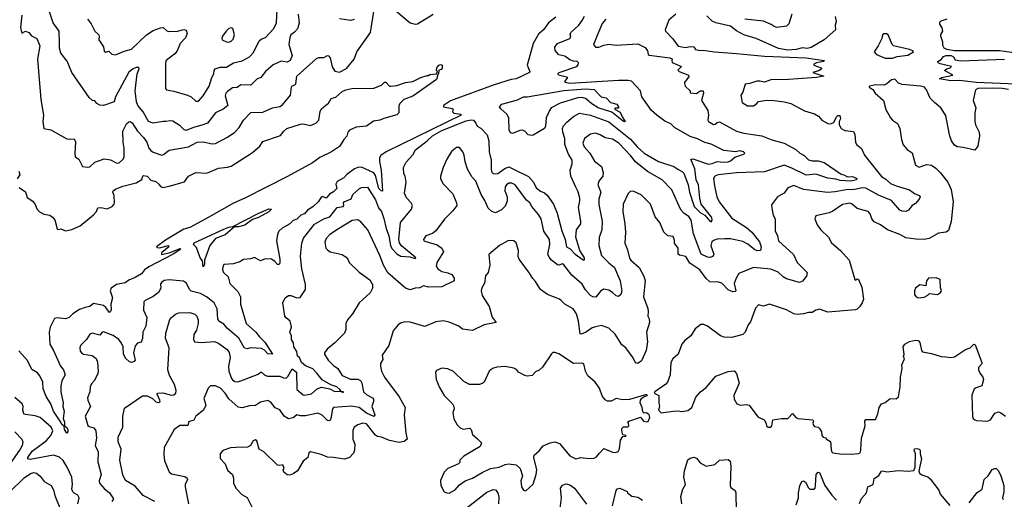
# Model space of a CAD drawing. Extents: x 1552033 to 1694788, y 811965 to 917215.
# Tile 415 of 632: x 1658058 to 1666143, y 844662 to 848599. Entities that reach past the tile are written whole.
import ezdxf

# ---------------------------------------------------------------- set-up
doc = ezdxf.new("R2010")
doc.units = 0

msp = doc.modelspace()

# ---------------------------------------------------------------- linework, layer by layer
at = {"layer": '0CON20XD'}
for points in [[(1658076.2, 848636.2), (1658064.5, 848534.5), (1658075, 848490), (1658105, 848504.2), (1658134.2, 848495), (1658155, 848466), (1658198.8, 848445), (1658222.5, 848385), (1658203.3, 848275), (1658231.2, 847945), (1658252.9, 847815), (1658249.4, 847765), (1658255, 847707.5), (1658315, 847694), (1658445, 847622), (1658465, 847617.5), (1658505, 847622.5), (1658516, 847596), (1658510.4, 847505), (1658514.3, 847474.3), (1658545, 847453.3), (1658574.4, 847394.4), (1658615, 847388), (1658635, 847392), (1658675, 847430), (1658753, 847457), (1658805, 847449.2), (1658855, 847422), (1658875, 847425.8), (1658906.7, 847453.3), (1658915.4, 847475), (1658915.9, 847545), (1658906.6, 847595), (1658904, 847685), (1658935.5, 847744.5), (1658955, 847762), (1658965, 847763.8), (1658982.7, 847752.7), (1659024.5, 847685), (1659075, 847633.3), (1659102.1, 847595), (1659119.6, 847545), (1659135, 847525.5), (1659155, 847511.1), (1659225, 847488.6), (1659238, 847492), (1659285, 847527.8), (1659445, 847556.2), (1659515, 847595.4), (1659566.9, 847596.9), (1659635, 847580), (1659665, 847584.3), (1659765, 847635.7), (1659826, 847675), (1659859.2, 847715), (1659896, 847774), (1659955, 847838.9), (1660055, 847839.2), (1660135, 847875.8), (1660195, 847885.6), (1660215, 847899.4), (1660281.3, 847978.7), (1660288.9, 848045), (1660295, 848056), (1660316.5, 848063.5), (1660326.3, 848073.7), (1660334.6, 848135), (1660495, 848280.5), (1660515, 848288.1), (1660555, 848288.8), (1660585, 848306.7), (1660595, 848303.8), (1660607.1, 848285), (1660623.6, 848213.6), (1660645, 848177.5), (1660685, 848170), (1660740.3, 848199.7), (1660804, 848275), (1660826.7, 848335), (1660940, 848495), (1660967.1, 848667.1)], [(1660345.8, 848645), (1660353.8, 848575), (1660338.9, 848525), (1660315, 848497.5), (1660285, 848476.2), (1660275, 848452.5), (1660268.1, 848395), (1660296.7, 848306.7), (1660277.8, 848265), (1660255, 848252.1), (1660205, 848259.5), (1660140, 848230), (1660076.7, 848173.3), (1660038.6, 848125), (1660005, 848110), (1659955, 848062.5), (1659875, 848065.5), (1659845, 848043.8), (1659805, 848040.6), (1659765, 848011.1), (1659750.4, 847995), (1659746.2, 847975), (1659768.1, 847895), (1659728.1, 847865), (1659665, 847834.4), (1659599.2, 847750.8), (1659555, 847732.5), (1659484.2, 847715.8), (1659425, 847690.5), (1659405, 847696.9), (1659375, 847729.4), (1659315, 847765.7), (1659295, 847770), (1659257.5, 847762.5), (1659235, 847764.4), (1659155, 847750.5), (1659116, 847765), (1659072.1, 847842.1), (1659028.9, 847895), (1659018.2, 847925), (1659005.4, 848014.6), (1659022.5, 848155), (1659038.8, 848195), (1659036.2, 848206.2), (1659015.8, 848205.8), (1658991.2, 848195), (1658955, 848168), (1658844.4, 847965), (1658833.3, 847925), (1658746.1, 847893.9), (1658715, 847896.7), (1658690.5, 847910.5), (1658675, 847933.3), (1658655, 847936.7), (1658629.7, 847959.7), (1658485, 848166.2), (1658448.3, 848258.3), (1658396.5, 848325), (1658385.4, 848365.4), (1658384, 848415), (1658381.8, 848505), (1658332.8, 848572.8), (1658302, 848665)], [(1658615.7, 848605), (1658644, 848565), (1658674, 848505), (1658707.1, 848475), (1658711.4, 848465), (1658708, 848435), (1658745, 848376.2), (1658751.9, 848341.9), (1658762.5, 848332.5), (1658791.2, 848341.2), (1658815, 848316), (1658845, 848311.9), (1658915, 848341.1), (1658975, 848356.9), (1659100, 848475), (1659155, 848511.8), (1659215, 848533.5), (1659235, 848534.5), (1659265, 848508.6), (1659283, 848503), (1659355, 848504.7), (1659405, 848519.4), (1659425, 848514), (1659433.5, 848485), (1659420.4, 848449.6), (1659375.3, 848405), (1659350.2, 848345), (1659331.6, 848318.4), (1659260, 848265), (1659254.2, 848245), (1659255.7, 848185.7), (1659256.7, 848035), (1659263.8, 848023.8), (1659325, 848012.9), (1659435, 847981.1), (1659466.5, 847966.5), (1659505, 847930.8), (1659525, 847930.8), (1659565.5, 847975), (1659614.6, 848055), (1659634.7, 848125.3), (1659651.4, 848155), (1659655, 848183.3), (1659664.4, 848195), (1659705, 848208.8), (1659755, 848208.5), (1659814.3, 848245), (1659885, 848261.1), (1659945, 848293.5), (1659979, 848331), (1660025.4, 848424.6), (1660041.1, 848438.9), (1660076, 848454), (1660143.8, 848526.2), (1660167.7, 848575), (1660171.2, 848685)], [(1659167.5, 844645), (1659072.8, 844692.8), (1659005, 844770), (1658927.6, 844817.6), (1658903.8, 844863.8), (1658881.4, 844985), (1658890, 845075), (1658867.3, 845135), (1658866.7, 845173.3), (1658904.2, 845255), (1658906.1, 845343.9), (1658918.3, 845411.7), (1659067.8, 845512.2), (1659105, 845511.8), (1659149.4, 845489.4), (1659175, 845462.9), (1659202.3, 845457.7), (1659210.8, 845465), (1659210, 845475), (1659186.2, 845525), (1659190, 845535), (1659234.6, 845535.4), (1659305, 845518), (1659325, 845520), (1659340, 845535), (1659341.9, 845555), (1659328.1, 845605), (1659289.1, 845679.1), (1659274.1, 845724.1), (1659286.1, 845906.1), (1659255.4, 845985.4), (1659258.7, 846025), (1659292.1, 846137.9), (1659303.9, 846156.1), (1659336.6, 846183.4), (1659365, 846193.6), (1659455, 846194.7), (1659495, 846182.7), (1659513.5, 846165), (1659524.6, 846135), (1659524.6, 846105), (1659509.5, 846050.5), (1659488.8, 846015), (1659485.4, 845975), (1659494.1, 845954.1), (1659555, 845949.1), (1659655, 845956.7), (1659685, 845947.8), (1659702.5, 845935), (1659761.7, 845891.7), (1659777.7, 845867.7), (1659786.6, 845826.6), (1659773.4, 845755), (1659775.3, 845715), (1659796.4, 845655), (1659805, 845641.9), (1659825, 845629.5), (1659845, 845626.7), (1659875, 845634.4), (1660015, 845690), (1660035, 845706.7), (1660045, 845706), (1660071.1, 845681.1), (1660092.6, 845672.6), (1660195, 845673.3), (1660225, 845659.6), (1660245, 845657.9), (1660259.7, 845670.2), (1660295, 845734), (1660330, 845705), (1660333.3, 845565), (1660385, 845520.8), (1660397.7, 845517.7), (1660455, 845528.5), (1660500.7, 845569.3), (1660537.7, 845582.3), (1660605, 845570), (1660645, 845548.2), (1660689.5, 845549.5), (1660696.9, 845546.8), (1660715, 845540), (1660716.2, 845545), (1660696.9, 845546.8), (1660686.5, 845565), (1660661.1, 845585), (1660612.8, 845602.8), (1660542.2, 845642.2), (1660498.8, 845698.8), (1660465, 845734.4), (1660405, 845759.2), (1660371.4, 845785), (1660355, 845825.8), (1660338.8, 845838.8), (1660333.3, 845875), (1660310, 845915), (1660307, 845947), (1660290, 845975), (1660290, 846005), (1660277.5, 846035), (1660288.8, 846075), (1660282, 846115), (1660278.8, 846125), (1660245, 846150.8), (1660235.6, 846165), (1660218.8, 846275), (1660236.7, 846315), (1660265.9, 846334.1), (1660285, 846334.2), (1660335, 846317.1), (1660361.2, 846318.8), (1660404.3, 846385), (1660405.5, 846425), (1660375.6, 846554.4), (1660364.6, 846655), (1660374.4, 846765), (1660387.8, 846805), (1660480, 846920), (1660555, 846963.8), (1660605, 846982.3), (1660665, 847057.8), (1660713.1, 847066.9), (1660720, 847075), (1660716.5, 847095), (1660722.5, 847105), (1660780.6, 847129.4), (1660794.4, 847165), (1660849.2, 847215), (1660865, 847223.1), (1660915, 847225.7), (1660979.6, 847119.6), (1661004.7, 847055), (1661027.8, 847025), (1661048, 846968), (1661066.7, 846885), (1661090.5, 846825), (1661103.4, 846745), (1661115, 846720), (1661155, 846677.4), (1661187.7, 846657.7), (1661262.9, 846652.9), (1661305, 846638.8), (1661310, 846645), (1661305, 846650), (1661192, 846742), (1661177.8, 846767.8), (1661172, 846795), (1661184.7, 846935.3), (1661276.7, 847045), (1661284.2, 847075), (1661274, 847095), (1661235, 847136), (1661218.9, 847175), (1661231.2, 847265), (1661222.5, 847315), (1661213.1, 847335), (1661208.9, 847385), (1661230.3, 847429.7), (1661285, 847490), (1661308.8, 847531.2), (1661405, 847604.6), (1661446.7, 847645), (1661525, 847689.2), (1661725, 847769.7), (1661765, 847778.1), (1661784.5, 847774.5), (1661805, 847750), (1661815.5, 847725.5), (1661845, 847708.6), (1661895.4, 847655.4), (1661910.4, 847605), (1661912.7, 847515), (1661930, 847445), (1661929.1, 847369.1), (1661935.8, 847345.8), (1661954.1, 847334.1), (1661985, 847335.7), (1662040.8, 847379.2), (1662075, 847391.1), (1662108.2, 847375), (1662235, 847311.6), (1662276.2, 847265), (1662298.8, 847218.8), (1662335, 847190.8), (1662368.8, 847178.8), (1662389.3, 847159.3), (1662440.6, 847085), (1662471.8, 847011.8), (1662510.5, 846865), (1662538.2, 846795), (1662549.1, 846735), (1662578.7, 846718.7), (1662618.8, 846675), (1662685, 846629.5), (1662695, 846629.2), (1662695.4, 846645), (1662657.3, 846705), (1662625.4, 846815), (1662631.1, 846875), (1662665, 846923.8), (1662666.4, 846945), (1662646.6, 847056.6), (1662658.8, 847111.2), (1662657.8, 847135), (1662645.3, 847185.2), (1662625.2, 847225.2), (1662584.3, 847315), (1662578.5, 847365), (1662595.3, 847415), (1662594.6, 847445), (1662565.8, 847495.8), (1662535, 847574.2), (1662535.3, 847625.3), (1662517.8, 847675), (1662514.8, 847705), (1662522.9, 847727.1), (1662551.1, 847758.9), (1662604.7, 847805.3), (1662655, 847832.7), (1662745, 847815.8), (1662895, 847761.9), (1663075, 847618.4), (1663132, 847552), (1663185, 847504.7), (1663304.2, 847435), (1663428.6, 847395), (1663463.5, 847373.5), (1663501.7, 847351.7), (1663510.4, 847340.4), (1663548.5, 847245), (1663558.8, 847185), (1663596.9, 847065), (1663645, 847017.2), (1663685, 846995.6), (1663724.3, 846944.3), (1663735, 846939.3), (1663745.2, 846954.8), (1663741.9, 846975), (1663654.8, 847085), (1663643.4, 847133.4), (1663632.9, 847245), (1663614.3, 847285), (1663602.1, 847375), (1663570, 847455), (1663585, 847457.2), (1663715, 847414.5), (1663745, 847417.8), (1663785, 847434.1), (1663835, 847429.2), (1663875, 847433.2), (1663895, 847442.1), (1663929.2, 847470.8), (1664004.7, 847495.3), (1664012.5, 847505), (1664002.7, 847515), (1663972, 847522), (1663935, 847515.3), (1663838.8, 847525), (1663737.1, 847577.1), (1663685, 847592.1), (1663625, 847621.8), (1663565, 847641.2), (1663435, 847714.5), (1663405.4, 847745.4), (1663357, 847767), (1663289.2, 847815), (1663245.7, 847855), (1663166.2, 847965), (1663156.2, 848015), (1663081.4, 848095), (1663055, 848100.5), (1662975, 848100.4), (1662574.7, 848074.7), (1662537.5, 848085), (1662536.7, 848095), (1662560, 848125), (1662525, 848132), (1662482.5, 848145), (1662476.7, 848155), (1662486.7, 848165), (1662633.6, 848216.4), (1662645, 848228), (1662645.9, 848245), (1662635, 848256.7), (1662605, 848257.7), (1662575, 848268.8), (1662535, 848299.1), (1662485, 848310.8), (1662455.8, 848345.8), (1662451.2, 848375), (1662475.6, 848404.4), (1662576, 848445), (1662582.9, 848455), (1662578.2, 848475), (1662583.6, 848495), (1662648.9, 848555), (1662678.1, 848591.9), (1662695, 848628.6)], [(1661145, 848674.5), (1661265, 848574.2), (1661305, 848561.4), (1661325, 848564.2), (1661453.8, 848645)], [(1663445, 848645.6), (1663387.5, 848595), (1663357.5, 848515), (1663360, 848505), (1663421.5, 848441.5), (1663465, 848381.2), (1663525, 848371.2), (1663565, 848380), (1663595, 848377.5), (1663607.5, 848355), (1663645, 848345.8), (1663668.3, 848348.3), (1663762.5, 848335), (1663945, 848322.4), (1664175, 848299.2), (1664515, 848285.8), (1664663.3, 848265), (1664660, 848255), (1664600, 848245), (1664580, 848235), (1664580, 848225), (1664640, 848205), (1664642.5, 848195), (1664625, 848181.2), (1664570, 848165), (1664660, 848135), (1664600, 848125), (1664372, 848108), (1664225, 848105.9), (1664175, 848085.3), (1664135, 848096.1), (1664110, 848095), (1664055, 848075.5), (1664015, 848071.2), (1663996.7, 848005), (1663980.3, 847979.7), (1663990.3, 847920.3), (1664035, 847893.3), (1664085, 847893.5), (1664104.3, 847905), (1664125, 847929.2), (1664173.2, 847936.8), (1664235, 847938.5), (1664335, 847925.5), (1664390.2, 847910.2), (1664502.4, 847852.4), (1664585, 847826), (1664616.8, 847806.8), (1664643.9, 847773.9), (1664695, 847748), (1664715, 847745.8), (1664744.2, 847755.8), (1664765, 847803.3), (1664775, 847813.3), (1664792.5, 847812.5), (1664797.5, 847785), (1664786.7, 847765), (1664786.2, 847735), (1664803.8, 847705), (1664835, 847689.2), (1664905, 847682.5), (1664917.1, 847657.1), (1664922.5, 847595), (1664930.8, 847575), (1664971.2, 847541.2), (1664995, 847488), (1665035, 847434.2), (1665135, 847311.4), (1665170.6, 847290.6), (1665210, 847255), (1665256.6, 847236.6), (1665365, 847202.9), (1665405, 847172.5), (1665445, 847155.6), (1665451.4, 847145), (1665443.1, 847125), (1665415, 847090.4), (1665386.9, 847073.1), (1665357.1, 847035), (1665335, 847025.4), (1665305, 847027.2), (1665286.2, 847036.2), (1665216.2, 847116.2), (1665109, 847159), (1665005, 847216.9), (1664975, 847218.1), (1664915, 847204.8), (1664845, 847203.7), (1664755, 847185.7), (1664691.5, 847181.5), (1664495, 847206.7), (1664415, 847238.5), (1664365, 847219.2), (1664335.4, 847174.6), (1664280, 847145), (1664230.5, 847079.5), (1664235.7, 847035.7), (1664246, 846995), (1664261.4, 846965), (1664260.8, 846865), (1664280, 846825), (1664289.2, 846785), (1664411.2, 846671.2), (1664443.1, 846605), (1664523.3, 846525), (1664519.5, 846495), (1664487.3, 846452.7), (1664462.6, 846442.6), (1664355, 846472.7), (1664327.3, 846487.3), (1664285, 846526.7), (1664225, 846551.1), (1664084.6, 846565.4), (1663964.2, 846515.8), (1663941, 846479), (1663925.3, 846435), (1663938.6, 846375), (1663932.9, 846367.1), (1663915, 846364.3), (1663875, 846381.4), (1663825, 846435.6), (1663795.6, 846445.6), (1663725, 846447.9), (1663695.4, 846475)], [(1664754, 848625), (1664763.8, 848585), (1664753.3, 848555), (1664756, 848515), (1664665, 848433.8), (1664558.3, 848371.7), (1664525, 848363.1), (1664485, 848367.9), (1664435, 848355.5), (1664365, 848350), (1664288.3, 848361.7), (1664105, 848444.6), (1664005, 848476.4), (1663945, 848507.3), (1663895, 848546.4), (1663773.4, 848573.4), (1663745, 848588.1), (1663700, 848630)], [(1664398.9, 848645), (1664373.3, 848565), (1664354, 848546), (1664276.4, 848536.4), (1664252.6, 848542.6), (1664228.8, 848558.8), (1664165, 848586.4), (1664012.8, 848602.8)], [(1662871.5, 848605), (1662841.7, 848568.3), (1662794.2, 848455), (1662768.8, 848395), (1662785, 848373.8), (1662815, 848372.9), (1662855, 848390.9), (1662895, 848398.8), (1662955, 848390), (1663135, 848400.9), (1663195, 848372.5), (1663214.2, 848345), (1663218, 848315), (1663227.5, 848307.5), (1663397.5, 848285), (1663417.1, 848277.1), (1663412.5, 848265), (1663416.7, 848246.7), (1663492.5, 848215), (1663462.5, 848185), (1663472.5, 848175), (1663545, 848148), (1663555.9, 848135.9), (1663518, 848085), (1663517.1, 848075), (1663522.9, 848052.9), (1663562.5, 848015), (1663565, 848000), (1663615, 847992.5), (1663645, 848015.7), (1663670, 848015), (1663674.2, 847995), (1663656.7, 847935), (1663707.5, 847855), (1663713.3, 847815), (1663708.9, 847775), (1663715, 847763.1), (1663755, 847740), (1663768.6, 847741.4), (1663785, 847756.7), (1663805, 847760), (1663944, 847685), (1664005, 847668.1), (1664153.3, 847645), (1664235, 847613.5), (1664335.9, 847585.9), (1664430.6, 847535), (1664464.5, 847504.5), (1664500.8, 847485), (1664535, 847450), (1664565, 847441.4), (1664615, 847440.8), (1664665, 847426.9), (1664802.6, 847332.6), (1664825, 847327.3), (1664855, 847309.6), (1664895, 847311), (1664925, 847300.8), (1664932.5, 847295), (1664930, 847285), (1664884.3, 847274.3), (1664795, 847280.5), (1664760.8, 847290.8), (1664695, 847298.1), (1664595, 847331.6), (1664515, 847322.8), (1664398.1, 847381.9), (1664335, 847404.1), (1664175, 847350), (1663945, 847341.1), (1663793.1, 847326.9), (1663765.4, 847314.6), (1663754.5, 847295), (1663762.9, 847235), (1663783.5, 847145), (1663801.1, 847105), (1663905, 846971.5), (1664025, 846893.2), (1664071.1, 846855), (1664131.8, 846775), (1664146, 846735), (1664140, 846705), (1664115, 846702.9), (1664095, 846710.5), (1664036.1, 846756.1), (1663995, 846777.4), (1663895, 846801.2), (1663849.3, 846800.7), (1663785, 846797.8), (1663755, 846786.7), (1663741.5, 846775), (1663733.9, 846743.9), (1663756.9, 846675), (1663750, 846655), (1663725, 846646.9), (1663705, 846649.5), (1663655, 846674.5), (1663590.3, 846840.3), (1663572.5, 846955), (1663553.4, 846983.4), (1663515, 847008.6), (1663487.9, 847037.9), (1663412, 847202), (1663333.8, 847283.8), (1663214.3, 847354.3), (1663113.8, 847433.8), (1663074.6, 847485), (1662977.1, 847585), (1662925, 847618.4), (1662865, 847630.5), (1662823.5, 847653.5), (1662785, 847667.3), (1662745, 847661.1), (1662695.7, 847625), (1662681.5, 847585), (1662693.1, 847555), (1662738.6, 847505), (1662778.9, 847438.9), (1662835, 847395.7), (1662848.9, 847345), (1662845.5, 847315), (1662814.4, 847275), (1662805.6, 847245), (1662830.9, 847185), (1662814, 847125), (1662812.7, 847082.7), (1662840.4, 846945), (1662838.8, 846875), (1662817.6, 846812.4), (1662813.1, 846745), (1662834.5, 846665), (1662895, 846602.9), (1662942.8, 846565), (1662988.9, 846455), (1663003.1, 846375), (1662995, 846343.3), (1662975, 846326.2), (1662955, 846334), (1662925, 846359.4), (1662895, 846379.4), (1662855, 846387.1), (1662828.3, 846371.7), (1662788.6, 846321.4), (1662765, 846324), (1662745, 846336), (1662705, 846380.8), (1662677.3, 846427.3), (1662592.3, 846502.3), (1662527.4, 846587.4), (1662515, 846594.5), (1662485.9, 846584.1), (1662475, 846587.5), (1662424.6, 846625), (1662405, 846649.4), (1662395.4, 846675.4), (1662410, 846755), (1662409.5, 846795), (1662362.7, 846862.7), (1662340.9, 846965), (1662319.4, 846999.4), (1662262.5, 847065), (1662247.5, 847095), (1662218.9, 847118.9), (1662125.8, 847245), (1662098.7, 847258.7), (1662075, 847258.7), (1662056.2, 847245), (1662045, 847226.9), (1662041.6, 847195), (1662060.4, 847145), (1662060.7, 847109.3), (1662045, 847069.2), (1662015, 847040), (1661964.2, 847014.2), (1661935, 847023.8), (1661905, 847052.9), (1661877.7, 847115), (1661846.2, 847165), (1661803.8, 847275), (1661769.7, 847309.7), (1661735, 847373.3), (1661715, 847432.5), (1661707.6, 847487.6), (1661697.5, 847515), (1661670.7, 847550.7), (1661645, 847550), (1661605, 847516.2), (1661565.7, 847455), (1661534.6, 847385.4), (1661512.9, 847315), (1661512.5, 847295), (1661532, 847255), (1661615, 847170), (1661645.8, 847095), (1661647, 847073), (1661615, 847031.2), (1661547.6, 846962.4), (1661474.4, 846865.6), (1661446.7, 846845), (1661394.2, 846825.8), (1661374.2, 846795), (1661376.7, 846785), (1661385, 846780.8), (1661485, 846750.5), (1661525.8, 846725), (1661539.2, 846695), (1661482.9, 846605), (1661477.1, 846575), (1661490.6, 846555), (1661523.7, 846533.7), (1661575, 846522.1), (1661607.7, 846507.7), (1661627, 846477), (1661624.7, 846455.3), (1661525, 846406.3), (1661415.1, 846405.1), (1661375, 846415.6), (1661345, 846398.6), (1661305, 846395.8), (1661265, 846382), (1661225, 846396), (1661081.1, 846521.1), (1661044.5, 846584.5), (1661016.2, 846665), (1660917.8, 846875), (1660860.2, 846940.2), (1660835, 846955.6), (1660789.1, 846950.9), (1660675, 846881.8), (1660605, 846836.2), (1660575, 846804.2), (1660562.6, 846772.6), (1660572.9, 846725), (1660585, 846709.2), (1660608.8, 846695), (1660705, 846672.9), (1660739.3, 846649.3), (1660753.8, 846635), (1660763.8, 846605), (1660845, 846526.2), (1660933.3, 846465), (1660956.2, 846425), (1660956.4, 846396.4), (1660935, 846356.7), (1660844.6, 846275.4), (1660790, 846185), (1660748.6, 846135), (1660737.1, 846105), (1660735.8, 846055), (1660724, 846025), (1660645, 845946), (1660583.8, 845895), (1660561.2, 845865), (1660560, 845855), (1660592.2, 845805), (1660635, 845760), (1660671.4, 845735), (1660705, 845680), (1660775, 845649.2), (1660835, 845647.9), (1660856.3, 845636.4)], [(1660805, 848601.9), (1660776.9, 848593.1), (1660685.5, 848605.5)], [(1662459.6, 848620.4), (1662401.4, 848575), (1662359.5, 848515), (1662319.6, 848480.4), (1662273.8, 848405), (1662225.6, 848225.6), (1662245.8, 848175), (1662244.4, 848165), (1662135, 848113.2), (1662095, 848109.4), (1661955, 848066), (1661596.8, 847933.2), (1661537.5, 847895), (1661537.5, 847885), (1661610.7, 847870.7), (1661617.5, 847865), (1661613.3, 847843.3), (1661621.7, 847831.7), (1661680, 847825), (1661682, 847815), (1661066.2, 847515), (1661023.4, 847485), (1661013.9, 847465), (1661011.8, 847435), (1661027.5, 847365), (1661037.8, 847192.2), (1661025, 847194.7), (1661007.9, 847215), (1660979.4, 847319.4), (1660965, 847343.3), (1660865, 847388.5), (1660835, 847385.9)], [(1666242.5, 848325), (1666105, 848343.9), (1665735, 848344.8), (1665672.5, 848355), (1665650, 848365), (1665638.3, 848388.3), (1665637.5, 848415), (1665621.2, 848465), (1665622.3, 848477.7), (1665638.8, 848505), (1665633.6, 848533.6), (1665614, 848564), (1665615, 848580), (1665625, 848588.8), (1665674.2, 848605.8)], [(1659775, 848416.2), (1659795, 848424), (1659809.7, 848440.3), (1659821.2, 848475), (1659807.5, 848527.5), (1659795, 848532.5), (1659774.2, 848525.8), (1659753.3, 848505), (1659723.3, 848465), (1659716.7, 848445), (1659720, 848435), (1659755, 848418.8), (1659775, 848416.2)], [(1665225, 848282.9), (1665262.7, 848297.3), (1665351, 848309), (1665398, 848335), (1665392, 848345), (1665365.7, 848355.7), (1665234.4, 848385), (1665222.1, 848395), (1665188.8, 848475), (1665175, 848483.3), (1665155, 848483.3), (1665144.1, 848475.9), (1665136.2, 848445), (1665108, 848385), (1665074.3, 848335), (1665094.5, 848315), (1665165, 848284.8), (1665225, 848282.9)], [(1666306.2, 848066.2), (1665912.5, 848085), (1665775, 848100.8), (1665705, 848097.9), (1665610, 848115), (1665630, 848125), (1665720, 848145), (1665651.7, 848181.7), (1665670, 848195), (1665700, 848205), (1665710, 848215), (1665617.7, 848237.7), (1665600, 848245), (1665597.5, 848255), (1665625, 848272), (1665643.3, 848296.7), (1665664.7, 848305.2), (1665706.7, 848306.7), (1665725, 848295.5), (1665740.6, 848270.6), (1665785, 848261.9), (1666145.2, 848274.8)], [(1658055, 847221.8), (1658106, 847186), (1658118.8, 847138.8), (1658165, 847110.8), (1658185, 847083.3), (1658197.9, 847047.9), (1658221.1, 847021.1), (1658255, 847002), (1658305, 846996.2), (1658328.3, 846978.3), (1658345.5, 846955.5), (1658365, 846882.5), (1658375, 846877.5), (1658395, 846883.3), (1658435, 846867.5), (1658485, 846876.7), (1658553.6, 846906.4), (1658665, 846996.7), (1658688.8, 847025), (1658700, 847055), (1658725, 847058), (1658775, 847045.6), (1658818.1, 847065), (1658835, 847084.2), (1658837.3, 847097.3), (1658832.5, 847155), (1658823.8, 847185), (1658826.2, 847195), (1658845, 847209.2), (1658905.8, 847234.2), (1659015, 847259.2), (1659061.2, 847288.8), (1659068, 847315), (1659075, 847320.8), (1659105, 847314.4), (1659135, 847281.4), (1659175, 847272.5), (1659199.4, 847249.4), (1659215, 847230), (1659232.9, 847222.9), (1659285, 847231.9), (1659410.9, 847269.1), (1659444.4, 847315.6), (1659505, 847345.8), (1659595, 847339.1), (1659690.3, 847379.7), (1659765, 847387.8), (1659795, 847397.7), (1659970.8, 847509.2), (1660029.2, 847560.8), (1660055, 847600), (1660201, 847649), (1660226.5, 847685), (1660252.5, 847705), (1660365, 847743.2), (1660385, 847744.6), (1660445, 847730.8), (1660490.7, 847749.3), (1660514.2, 847775), (1660524.6, 847845), (1660533.1, 847865), (1660573.1, 847896.9), (1660594, 847915), (1660615, 847952), (1660655, 847964.4), (1660705, 848010), (1660735, 848023.8), (1660784.4, 848034.4), (1660965, 848037.8), (1661028.3, 848061.7), (1661055, 848087.5), (1661065, 848087.5), (1661093.6, 848053.6), (1661105, 848052.5), (1661155, 848058.8), (1661225, 848082.9), (1661285, 848092.5), (1661352.5, 848125), (1661405, 848142.5), (1661415, 848140), (1661425, 848150), (1661480, 848155), (1661490, 848175), (1661480, 848185), (1661483.3, 848205), (1661500, 848225), (1661515, 848232.5), (1661527.5, 848225), (1661527.5, 848202.5), (1661520, 848190), (1661500, 848185), (1661497.5, 848155), (1661490.7, 848149.3), (1661480.5, 848109.5), (1661285, 847971.9), (1661211.2, 847945), (1661182.5, 847915), (1661172.5, 847895), (1661172.5, 847835), (1661155, 847818.8), (1661048, 847788), (1661015, 847774), (1660963.1, 847766.9), (1660905, 847726.2), (1660821.7, 847718.3), (1660765, 847693.8), (1660752.7, 847677.3), (1660745, 847643.3), (1660718.8, 847615), (1660685, 847558.8), (1660618.6, 847515), (1660522.4, 847467.6), (1660461.8, 847425), (1660257.4, 847312.6), (1659906.6, 847133.4), (1659815, 847092.8), (1659611.2, 846978.8), (1659455, 846894.4), (1659405, 846878.6), (1659255, 846788.8), (1659182.5, 846735), (1659188.3, 846728.3), (1659205, 846726.7), (1659280, 846745), (1659282.5, 846735), (1659222.5, 846685), (1659222.5, 846672.5), (1659285, 846686.2), (1659375, 846722.5), (1659380, 846715), (1659318.6, 846675), (1659118.1, 846571.9), (1659083.6, 846546.4), (1659057.8, 846512.3), (1659007.6, 846482.4), (1658955, 846461.6), (1658925, 846439.3), (1658853.2, 846426.8), (1658808.1, 846395), (1658800, 846375), (1658820, 846315), (1658807.5, 846265), (1658808.7, 846221.3), (1658805, 846203.3), (1658795, 846196.7), (1658766.7, 846236.7), (1658745, 846253.5), (1658665, 846270.4), (1658635, 846244.4), (1658595, 846237.9), (1658550, 846220), (1658493.8, 846186.2), (1658465, 846154.7), (1658434.7, 846144.7), (1658365, 846151.5), (1658345, 846146.2), (1658307.1, 846075), (1658300.7, 846035), (1658305.5, 845935), (1658336.9, 845885), (1658394.4, 845755), (1658418.6, 845725), (1658432, 845685), (1658404.6, 845635.4), (1658396.5, 845595), (1658395.9, 845545), (1658414.3, 845455), (1658412, 845425), (1658423.8, 845385), (1658414.4, 845324.4), (1658425.5, 845295.5), (1658425.7, 845265.7), (1658445, 845250.6), (1658452.9, 845235), (1658453.2, 845216.8), (1658445, 845206)], [(1666176.7, 848026.7), (1666125, 848035.8), (1666045, 848037.1), (1665924.8, 848035.2), (1665906, 848025), (1665886.9, 847935), (1665910, 847875), (1665901.1, 847835), (1665900.8, 847765), (1665906.8, 847736.8), (1665935.7, 847675), (1665940, 847645), (1665925, 847562.5), (1665901.7, 847528.3), (1665805, 847551.2), (1665757.5, 847555), (1665735, 847569.2), (1665708.9, 847605), (1665692.7, 847655), (1665662, 847812), (1665622.5, 847875), (1665569.8, 847919.8), (1665533.1, 847955), (1665503.3, 848025), (1665487.8, 848045), (1665454.5, 848054.5), (1665305, 848066.8), (1665275, 848079), (1665245, 848110), (1665217.9, 848105), (1665178.3, 848071.7), (1665157.5, 848062.5), (1665084.8, 848065.2), (1665037.5, 848055), (1665033.8, 848045), (1665065, 848026.7), (1665083.3, 847995), (1665152.5, 847935), (1665171.4, 847861.4), (1665208.6, 847795), (1665225, 847774.2), (1665265, 847746.2), (1665275, 847730), (1665285, 847707.5), (1665298, 847615), (1665312.1, 847572.1), (1665345, 847533.8), (1665385.7, 847505.7), (1665415, 847404), (1665445, 847389.4), (1665505, 847411.9), (1665545.4, 847405.4), (1665581.1, 847381.1), (1665616.4, 847346.4), (1665678.6, 847265), (1665705.6, 847205), (1665723.9, 847103.9), (1665706.7, 846943.3), (1665685, 846870), (1665665, 846854.3), (1665602.4, 846847.6), (1665525.8, 846804.2), (1665486.3, 846796.3), (1665417, 846797), (1665335, 846808), (1665286.2, 846836.2), (1665185, 846874.3), (1665125.7, 846915.7), (1665075, 846938.8), (1665055, 846963.8), (1665041.1, 847005), (1665024.6, 847024.6), (1664935, 847049.4), (1664895, 847084.2), (1664875, 847092.9), (1664815, 847081.2), (1664735, 847026.8), (1664706.2, 847013.8), (1664595, 846989.4), (1664587.1, 846965), (1664605.8, 846915), (1664635.8, 846875), (1664700, 846815), (1664725, 846766.7), (1664797.1, 846705), (1664869.4, 846625), (1664915, 846467.5), (1664925, 846462.5), (1664935, 846472.5), (1664945, 846467.5), (1664972, 846405), (1664985.7, 846305), (1664976.9, 846275), (1664955, 846242), (1664935, 846222), (1664922.1, 846217.9), (1664695, 846198.1), (1664625, 846221.9), (1664595, 846215.7), (1664565, 846196.5), (1664535, 846196.9), (1664495, 846184.3), (1664445, 846179.2), (1664415, 846185.8), (1664355, 846218.6), (1664215, 846264.4), (1664165, 846248.5), (1664125, 846258), (1664101.2, 846231.2), (1664060, 846120), (1664038.8, 846095), (1664016.2, 846033.8), (1663995, 846015.7), (1663905, 845991.9), (1663843.2, 845993.2), (1663812.5, 846005), (1663705, 846084), (1663675, 846096.2), (1663651.7, 846098.3), (1663605, 846061.2), (1663568.8, 846005), (1663521.2, 845965), (1663496, 845935), (1663464, 845855), (1663422, 845815), (1663403.8, 845785), (1663398.1, 845685), (1663378.8, 845625), (1663365, 845608.8), (1663272.5, 845545), (1663267.5, 845535), (1663307.5, 845515), (1663306.1, 845456.1), (1663312.5, 845425), (1663303, 845393), (1663325, 845373.3), (1663423, 845387), (1663465, 845390), (1663495, 845384.2), (1663545, 845392), (1663576.2, 845415), (1663609.2, 845500.8), (1663648.8, 845545), (1663695, 845581.2), (1663775, 845672.9), (1663875, 845710.5), (1663925, 845716.9), (1663944.2, 845695), (1663966, 845615), (1663922.5, 845515), (1663924, 845485), (1663946.1, 845446.1), (1663976.1, 845436.1), (1664025, 845441.2), (1664047.5, 845435), (1664120, 845340), (1664172.5, 845315), (1664187.5, 845285), (1664190, 845265), (1664205, 845253.3), (1664225, 845254), (1664233.3, 845265), (1664243.3, 845315), (1664314.5, 845325.5), (1664365, 845325.6), (1664405, 845366.7), (1664432, 845335), (1664446.6, 845326.6), (1664570, 845315), (1664577.5, 845305), (1664570.5, 845289.5), (1664573, 845273), (1664585, 845261.2), (1664615, 845253.8), (1664625, 845244), (1664642.2, 845215), (1664645.8, 845185), (1664655, 845171.2), (1664675, 845167.5), (1664683.3, 845155), (1664715, 845137.5), (1664720.8, 845075), (1664724.2, 845055), (1664734, 845045), (1664792.5, 845035), (1664887.4, 845032.6), (1664945, 845038), (1664958.6, 845045), (1664965.8, 845065), (1664971.2, 845165), (1665000, 845265), (1664996.7, 845305), (1665005, 845316.7), (1665085, 845316.7), (1665105.6, 845365), (1665116.2, 845415), (1665135, 845447.5), (1665165, 845456.7), (1665205, 845490), (1665255, 845488), (1665275, 845503.3), (1665287.5, 845585), (1665291.1, 845665), (1665305.4, 845735.4), (1665300.8, 845765), (1665323.3, 845815), (1665316.7, 845835), (1665320, 845855), (1665311.4, 845915), (1665326, 845935), (1665365, 845957.1), (1665415, 845968.6), (1665435, 845965.8), (1665449.6, 845949.6), (1665462.5, 845885), (1665471.8, 845871.8), (1665545, 845860.6), (1665625, 845836), (1665663.1, 845833.1), (1665705, 845825.8), (1665735, 845832.9), (1665825, 845892.5), (1665863.3, 845905), (1665892.5, 845935), (1665905, 845930), (1665959.2, 845785), (1665959.2, 845775), (1665932.5, 845745), (1665930.8, 845725), (1665944.4, 845695), (1665967.5, 845665), (1665973.3, 845645), (1665960, 845595), (1665912, 845578), (1665895, 845565.8), (1665877.1, 845517.1), (1665883, 845343), (1665888.6, 845325), (1665900, 845315), (1665915, 845308.2), (1666006.5, 845303.5), (1666030, 845315), (1666065, 845368.8), (1666095, 845380), (1666115, 845373.3), (1666153.3, 845345)], [(1662261.3, 847648.7), (1662234.7, 847654.7), (1662205, 847684.7), (1662185, 847693.9), (1662165, 847691.1), (1662105, 847664.7), (1662089.7, 847669.7), (1662077.9, 847695), (1662074, 847795), (1662056.9, 847825), (1662007.7, 847867.7), (1661996.7, 847885), (1662016.7, 847905), (1662145, 847942.5), (1662193.9, 847966.1), (1662225, 847965.1), (1662525, 848019), (1662705, 848031.9), (1662775.7, 848025.7), (1662833.3, 847965), (1662875, 847958), (1662910, 847920), (1662960.8, 847905), (1662976, 847885), (1662976.4, 847873.6), (1662947.5, 847872.5), (1662942.5, 847865), (1662990, 847840), (1663005, 847800.8), (1663029.2, 847765), (1663025, 847760), (1663015, 847763.3), (1662920.1, 847840.1), (1662809.2, 847875), (1662755, 847909.1), (1662702.9, 847952.9), (1662675, 847960.2), (1662641.3, 847958.7), (1662495.3, 847914.7), (1662423.3, 847876.7), (1662407.5, 847855), (1662381.1, 847795), (1662376.4, 847725), (1662367.3, 847705), (1662275, 847651.9), (1662261.3, 847648.7)], [(1658052.2, 847355), (1658060, 847325), (1658036.6, 847293.4)], [(1660835, 847385.9), (1660808.5, 847375), (1660745, 847330), (1660719.5, 847300.5), (1660665, 847271.9), (1660655, 847250), (1660661.1, 847215), (1660635, 847186.8), (1660602.9, 847167.1), (1660575, 847135.6), (1660545, 847147.3), (1660535, 847141.5), (1660512.3, 847107.7), (1660465, 847063.6), (1660420.5, 847035), (1660396.5, 847005), (1660365.4, 846994.6), (1660335, 846962.5), (1660305, 846951.1), (1660276.7, 846925), (1660212.7, 846887.3), (1660185.9, 846864.1), (1660174, 846836), (1660168, 846785), (1660193.5, 846635), (1660195, 846600), (1660189.5, 846590.5), (1660175, 846590.8), (1660154.3, 846615), (1660125, 846632.5), (1660075, 846636.4), (1660035, 846620.5), (1659985, 846648.6), (1659954.3, 846635.7), (1659895, 846631.4), (1659865, 846611.4), (1659815, 846596.7), (1659735, 846590), (1659725, 846570), (1659724.5, 846545), (1659731.5, 846525), (1659769.6, 846489.6), (1659783.8, 846435), (1659848.1, 846368.1), (1659872.1, 846325), (1659870.4, 846265), (1659916.7, 846105), (1659998, 846035), (1660026, 845995), (1660072.1, 845952.1), (1660135, 845854.4), (1660095, 845857.9), (1660067.9, 845887.9), (1660045, 845900.4), (1659955.5, 845904.5), (1659925, 845898.1), (1659905, 845904.2), (1659856.9, 845985), (1659764.2, 846064.2), (1659735, 846099.2), (1659693.6, 846125), (1659685.3, 846145), (1659680, 846225), (1659655.4, 846275), (1659592.9, 846325), (1659542.7, 846352.7), (1659465, 846370), (1659451.9, 846385), (1659427.4, 846437.4), (1659402.7, 846452.7), (1659285, 846464.3), (1659245, 846458.6), (1659224, 846445), (1659215, 846430), (1659216.9, 846395), (1659198.9, 846361.1), (1659155, 846328.5), (1659088.8, 846295), (1659077.9, 846282.1), (1659074.5, 846215), (1659101.5, 846155), (1659093.3, 846085), (1659070.6, 846035), (1659066.6, 845983.4), (1659055, 845953.3), (1659025, 845943.8), (1659005, 845923.3), (1658991.5, 845865), (1659005.6, 845804.4), (1658997.3, 845792.7), (1658975, 845786.8), (1658959.6, 845789.6), (1658929.3, 845819.3), (1658911.4, 845855), (1658907.2, 845915), (1658894.2, 845945), (1658872.2, 845975), (1658825, 846008.1), (1658745, 846037.9), (1658734.7, 846035.3), (1658715, 846011.1), (1658653.9, 846026.1), (1658635, 846017.5), (1658605.5, 845974.5), (1658556.2, 845925), (1658550.8, 845905), (1658555, 845877.5), (1658565, 845864.2), (1658583.3, 845855), (1658653.9, 845843.9), (1658687.2, 845817.2), (1658698.3, 845788.3), (1658703.1, 845715), (1658700, 845695), (1658672.2, 845637.8), (1658648.6, 845611.4), (1658635.6, 845585), (1658633.1, 845545), (1658615.7, 845494.3), (1658617.8, 845475), (1658638.6, 845425), (1658594.5, 845345), (1658618.7, 845268.7), (1658629.5, 845259.5), (1658668, 845248), (1658683.7, 845223.7), (1658689.1, 845165), (1658677.9, 845105), (1658703, 845053), (1658700.5, 844970.5), (1658725.8, 844865), (1658710.8, 844815), (1658713.8, 844795), (1658751.2, 844751.2), (1658794.6, 844715), (1658829.2, 844665), (1658815.8, 844645)], [(1663695.4, 846475), (1663643.5, 846545), (1663562, 846602), (1663527.1, 846655), (1663475.8, 846665.8), (1663466.2, 846675), (1663466, 846725), (1663434.2, 846764.2), (1663436.2, 846786.2), (1663425, 846820), (1663380, 846825), (1663347.5, 846855), (1663315.7, 846935), (1663275, 846981.2), (1663237.8, 847085), (1663161.7, 847161.7), (1663095, 847190.6), (1663071.3, 847188.7), (1663055, 847173.8), (1663013.5, 847085), (1663010.6, 847025), (1663028.5, 846925), (1663032.9, 846855), (1663026.7, 846765), (1663049.8, 846709.8), (1663065, 846642.5), (1663077.5, 846625), (1663145, 846566), (1663183.3, 846493.3), (1663193.5, 846455), (1663180, 846325), (1663215, 846230), (1663220, 846205), (1663216.9, 846165), (1663226.7, 846145), (1663230.6, 846115), (1663204.5, 846035), (1663214.6, 845955), (1663202.5, 845885), (1663165, 845798), (1663135, 845778), (1663115, 845783.8), (1663094.7, 845824.7), (1663036.5, 845905), (1663001.4, 845931.4), (1662948.3, 846018.3), (1662895, 846068.6), (1662835, 846088.1), (1662785, 846078.8), (1662759.6, 846070.4), (1662705, 846030.6), (1662665, 846016.7), (1662660, 846020), (1662647.7, 846125), (1662630.5, 846185), (1662602.5, 846225), (1662535.3, 846265.3), (1662505, 846294), (1662491.2, 846305), (1662391.2, 846345), (1662335.6, 846385.6), (1662295, 846451.2), (1662270.8, 846475), (1662245, 846520), (1662159.2, 846635), (1662152, 846655), (1662152.9, 846705), (1662135, 846766.7), (1662115, 846783.8), (1662085, 846788), (1662065.9, 846784.1), (1661996.7, 846745), (1661909.3, 846670.7), (1661920, 846585), (1661906.2, 846525), (1661884.2, 846495.8), (1661874.1, 846435.9), (1661852.7, 846397.3), (1661848, 846375), (1661856, 846335), (1661913.9, 846243.9), (1661938.3, 846158.3), (1661970, 846115), (1661872.5, 846095), (1661775, 846048.8), (1661695, 846058.8), (1661663.8, 846085), (1661585, 846117.5), (1661535, 846127.1), (1661475, 846120), (1661385, 846082.2), (1661265, 846116.9), (1661220.3, 846119.7), (1661185, 846108), (1661165.7, 846094.3), (1661124.5, 846045.5), (1661090, 845925), (1661033.8, 845845), (1661039.5, 845810.5), (1661021.7, 845778.3), (1661020.8, 845755), (1661030, 845715), (1661054.4, 845664.4), (1661173.6, 845503.6), (1661222.9, 845415), (1661214.4, 845355), (1661229.2, 845205), (1661240, 845155), (1661215, 845135.7), (1661175, 845130), (1661095, 845145.5), (1661027.7, 845172.3), (1660995, 845178.7), (1660979.5, 845189.5), (1660905, 845282.9), (1660875, 845286.5), (1660835, 845274.4), (1660805.8, 845255), (1660792.4, 845227.6), (1660793.1, 845155), (1660810, 845115), (1660807.1, 845065), (1660798.7, 845041.3), (1660766.2, 845005), (1660725, 844991.4), (1660635, 845006.9), (1660585, 845008.5), (1660535, 845030.5), (1660445, 845052.5), (1660433.3, 845045), (1660423.8, 845005), (1660386.2, 844975), (1660338, 844895), (1660305, 844871.2), (1660275, 844860), (1660255, 844863.8), (1660227.5, 844885), (1660222.5, 844905), (1660230, 844915), (1660220, 844945), (1660195, 844940), (1660175, 844943.8), (1660063, 845053), (1660025, 845073.3), (1660005, 845142.5), (1659995, 845151.2), (1659975, 845142), (1659952.2, 845105), (1659929.5, 845090.5), (1659835, 845086.7), (1659790, 845085), (1659725, 845062.5), (1659703.8, 845035), (1659705, 844997.5), (1659745, 844953.3), (1659765, 844902.5), (1659806, 844865), (1659813.8, 844835), (1659812.5, 844795), (1659833.3, 844755), (1659883.2, 844703.2), (1659926.8, 844676.8), (1659970.3, 844590.3)], [(1659565, 846570), (1659560, 846620), (1659539.2, 846645), (1659510.4, 846730.4), (1659485.8, 846755), (1659491.4, 846768.6), (1659735, 846879.4), (1659775.7, 846895.7), (1659808.8, 846901.2), (1660015, 847007.3), (1660105, 847045.6), (1660126.7, 847045), (1660105, 847022), (1660018.8, 846975), (1659970.5, 846959.5), (1659907.5, 846912.5), (1659855, 846900), (1659820.7, 846899.3), (1659745.5, 846834.5), (1659665.4, 846804.6), (1659618.9, 846745), (1659576.1, 846626.1), (1659575, 846590), (1659565, 846570)], [(1665435, 846317.5), (1665485, 846322.5), (1665515, 846337.5), (1665528.3, 846351.7), (1665595, 846342.5), (1665619.3, 846360.7), (1665627.5, 846375), (1665618.3, 846398.3), (1665615.9, 846465.9), (1665585, 846480), (1665521.2, 846478.8), (1665504, 846455), (1665500, 846415), (1665448.3, 846421.7), (1665414.2, 846395.8), (1665406.7, 846375), (1665406.7, 846345), (1665420, 846325), (1665435, 846317.5)], [(1658445, 845206), (1658426.2, 845235), (1658424, 845264), (1658405, 845275.8), (1658396.9, 845296.9), (1658335.5, 845385), (1658312.5, 845445), (1658275, 845506.2), (1658250.3, 845570.3), (1658246.8, 845625), (1658223.4, 845675), (1658205, 845701.2), (1658158.8, 845728.8), (1658122.2, 845802.2), (1658050.5, 845880.5)], [(1661585, 844712.5), (1661635, 844740.8), (1661669.7, 844780.3), (1661717.2, 844812.8), (1661775, 844836.2), (1661856.6, 844883.4), (1661925, 844914.5), (1661995, 844926.2), (1662045, 844947.8), (1662075, 844952.5), (1662135, 844944.4), (1662167.1, 844915), (1662185.8, 844855), (1662172.2, 844815), (1662178, 844765), (1662195, 844737.5), (1662215, 844732.5), (1662275, 844786.7), (1662300, 844865), (1662304, 844905), (1662281.2, 845005), (1662284, 845025), (1662325, 845061.2), (1662357.7, 845102.3), (1662415, 845126), (1662453, 845133), (1662490.7, 845120.7), (1662575, 845018.8), (1662625, 844993.8), (1662665, 845006), (1662735, 844998), (1662775, 845000), (1662795, 845010), (1662818.6, 845041.4), (1662855, 845078.8), (1662925, 845050), (1662953.9, 845046.1), (1662973.3, 845055), (1662982.7, 845077.3), (1662992.3, 845147.7), (1663011.7, 845178.3), (1663035, 845180), (1663037.5, 845185), (1663011.7, 845191.7), (1663001.2, 845225), (1663003.8, 845245), (1663015, 845256.7), (1663051.7, 845258.3), (1663060, 845265), (1663057, 845287), (1663050, 845295), (1663060, 845305), (1663155, 845337.5), (1663180, 845305), (1663205, 845297.5), (1663219.3, 845300.7), (1663232.5, 845335), (1663227.5, 845355), (1663205, 845372.5), (1663185, 845370), (1663175, 845380), (1663170, 845415), (1663153.8, 845455), (1663156.2, 845475), (1663168, 845492), (1663190.7, 845509.3), (1663212.5, 845515), (1663205, 845522.5), (1663065, 845481.4), (1663008.3, 845478.3), (1662955, 845490), (1662915, 845468.8), (1662885, 845468.8), (1662865, 845480), (1662841.3, 845511.3), (1662818.8, 845575), (1662783.3, 845625), (1662722, 845675), (1662704, 845715), (1662690, 845775), (1662675, 845780), (1662605, 845778.6), (1662485, 845856.7), (1662451.7, 845868.3), (1662435, 845867.5), (1662425, 845857.5), (1662351.7, 845748.3), (1662325, 845723.3), (1662295, 845708.8), (1662265, 845678), (1662225, 845674.2), (1662205, 845680), (1662155, 845706.2), (1662137.9, 845727.9), (1662115, 845739.4), (1662045, 845751.9), (1661975, 845748.1), (1661940, 845735), (1661913.8, 845715), (1661871.2, 845625), (1661857, 845613), (1661835, 845606), (1661752.5, 845605), (1661705, 845628.8), (1661620.3, 845710.3), (1661575, 845733.8), (1661525, 845740), (1661480.7, 845719.3), (1661473.8, 845705), (1661478, 845645), (1661505, 845580), (1661544.5, 845514.5), (1661613.3, 845445), (1661623.8, 845425), (1661626.7, 845405), (1661614, 845376), (1661616.2, 845355), (1661624.2, 845324.2), (1661650, 845275), (1661675, 845248.8), (1661698.8, 845238.8), (1661755, 845245.8), (1661764.2, 845235), (1661776, 845195), (1661817.8, 845157.8), (1661850, 845125), (1661838.8, 845095), (1661704.6, 845015.4), (1661672.5, 844985), (1661672.5, 844965), (1661662.5, 844955), (1661575, 844915.8), (1661544.4, 844885), (1661513.1, 844816.9), (1661515.6, 844775), (1661544.3, 844725), (1661565, 844714.4), (1661585, 844712.5)], [(1660856.3, 845636.4), (1660867.5, 845615), (1660881.5, 845545), (1660909.5, 845519.5), (1660955, 845495.5), (1660962.2, 845485), (1660962.3, 845465), (1660949.1, 845425), (1660973.8, 845356.2), (1660965, 845342.5), (1660905, 845368.3), (1660845, 845415.9), (1660783.8, 845426.2), (1660634.4, 845415.6), (1660625.5, 845404.5), (1660614.1, 845325.9), (1660604.4, 845305.6), (1660585, 845310.4), (1660543, 845353), (1660505, 845370), (1660405, 845347.9), (1660365, 845348.5), (1660335, 845356.9), (1660305, 845332.2), (1660265, 845321.8), (1660230, 845345), (1660195, 845395.7), (1660155, 845413.1), (1660120.5, 845460.5), (1660095, 845474.4), (1660035, 845460), (1659995, 845431.4), (1659945, 845429.5), (1659885, 845412.8), (1659850.8, 845419.2), (1659776.7, 845486.7), (1659745, 845534.4), (1659708, 845575), (1659665, 845594), (1659625, 845593.3), (1659606.7, 845575), (1659570.9, 845489.1), (1659587.5, 845435), (1659567.8, 845395), (1659505.3, 845344.7), (1659488.1, 845311.9), (1659445, 845297.5), (1659441.9, 845275), (1659435, 845268.9), (1659372.5, 845267.5), (1659326, 845235), (1659245, 845087.5), (1659242.4, 845027.6), (1659247.8, 844977.8), (1659285, 844888), (1659305, 844870.5), (1659415, 844849.4), (1659433.8, 844835), (1659435.7, 844825), (1659417.5, 844785), (1659415.8, 844765), (1659444.5, 844624.5)], [(1658535.9, 844625), (1658546.2, 844675), (1658535, 844697.1), (1658505, 844711.9), (1658493.3, 844725), (1658487.3, 844745), (1658492, 844785), (1658486.1, 844845), (1658449.1, 844925), (1658415, 844981.4), (1658385, 845007.3), (1658335, 845023.9), (1658145, 844988.8), (1658124.7, 844995), (1658125.3, 845005), (1658161.4, 845058.6), (1658275, 845143.8), (1658315, 845186.2), (1658329.1, 845225), (1658316, 845255), (1658225, 845332.7), (1658185, 845348.5), (1658105, 845358.5), (1658093.1, 845365), (1658084.4, 845395), (1658087.1, 845425), (1658077.1, 845445), (1658017.2, 845497.2)], [(1658017.4, 845217.4), (1658076.2, 845156.2), (1658084.5, 845135), (1658077.9, 845105), (1658060.9, 845075), (1657929.3, 844885)], [(1664955, 844627.5), (1664970.2, 844669.8), (1665010.9, 844715), (1665022, 844765), (1665066.7, 844785), (1665075.6, 844834.4), (1665111.8, 844858.2), (1665135, 844892.9), (1665146.8, 844896.8), (1665178.6, 844888.6), (1665275, 844898), (1665355, 844892.1), (1665400.4, 844899.6), (1665412.5, 844925), (1665413.6, 845035), (1665403.1, 845066.9), (1665405, 845075.6), (1665425, 845079.1), (1665443.3, 845075), (1665452, 845065), (1665451.9, 845035), (1665463.3, 844995), (1665442, 844895), (1665447.7, 844877.7), (1665465, 844864), (1665515, 844847.1), (1665535, 844829.2), (1665605, 844736.2), (1665617.5, 844705), (1665695, 844611.2)], [(1663495.4, 844625), (1663488.2, 844685), (1663504.4, 844745.6), (1663525.9, 844785), (1663512.9, 844845), (1663517.3, 844895), (1663543.8, 844986.2), (1663565, 845001.2), (1663595, 845007.5), (1663615, 845000), (1663645, 844961.2), (1663695, 844935.4), (1663765, 844948.4), (1663805, 844984.2), (1663875, 844988), (1663892, 844975), (1663898.9, 844935), (1663891.5, 844775), (1663898.6, 844758.6), (1663933.8, 844735), (1663938.9, 844715), (1663942.5, 844565)], [(1665855, 844632.5), (1665920.8, 844719.2), (1665962, 844745), (1665978, 844825), (1666011.4, 844855), (1666044.1, 844905.9), (1666065, 844916.7), (1666077.5, 844915), (1666095, 844896.2), (1666115.7, 844855), (1666138.6, 844775), (1666139.4, 844725), (1666128.9, 844675), (1666135, 844660.8)], [(1657975, 844720.6), (1658095, 844839.5), (1658146.4, 844873.6), (1658175, 844882.5), (1658195, 844877.5), (1658225, 844851.4), (1658258.9, 844808.9), (1658315.4, 844775.4), (1658335, 844741.2), (1658345.4, 844695), (1658397.8, 844565)], [(1664433.9, 844616.1), (1664451.9, 844675), (1664452.9, 844715), (1664465, 844772.5), (1664480.5, 844809.5), (1664495, 844813.3), (1664512, 844802), (1664535, 844757.5), (1664547.5, 844745), (1664577.5, 844745), (1664590, 844755), (1664594, 844775), (1664599.4, 844865), (1664615, 844884), (1664625, 844881.2), (1664670, 844775), (1664727.5, 844697.5), (1664765.3, 844655.3)], [(1661707.3, 844575), (1661895, 844720.7), (1661945, 844743.1), (1661965, 844739.6), (1661984.7, 844714.7), (1661991.3, 844678.7), (1661990.4, 844625)], [(1662495, 844586.7), (1662505.8, 844675), (1662497.8, 844755), (1662515, 844779.4), (1662545, 844789.5), (1662575, 844780.9), (1662615, 844753.3), (1662712.6, 844622.6)], [(1662925, 844610), (1662955, 844733.8), (1662965, 844748), (1662985, 844753.8), (1663045, 844727.5), (1663050, 844715), (1663085, 844688), (1663135, 844679.2), (1663173.3, 844655)]]:
    msp.add_lwpolyline(points, dxfattribs=at)

doc.saveas('drawing.dxf')
